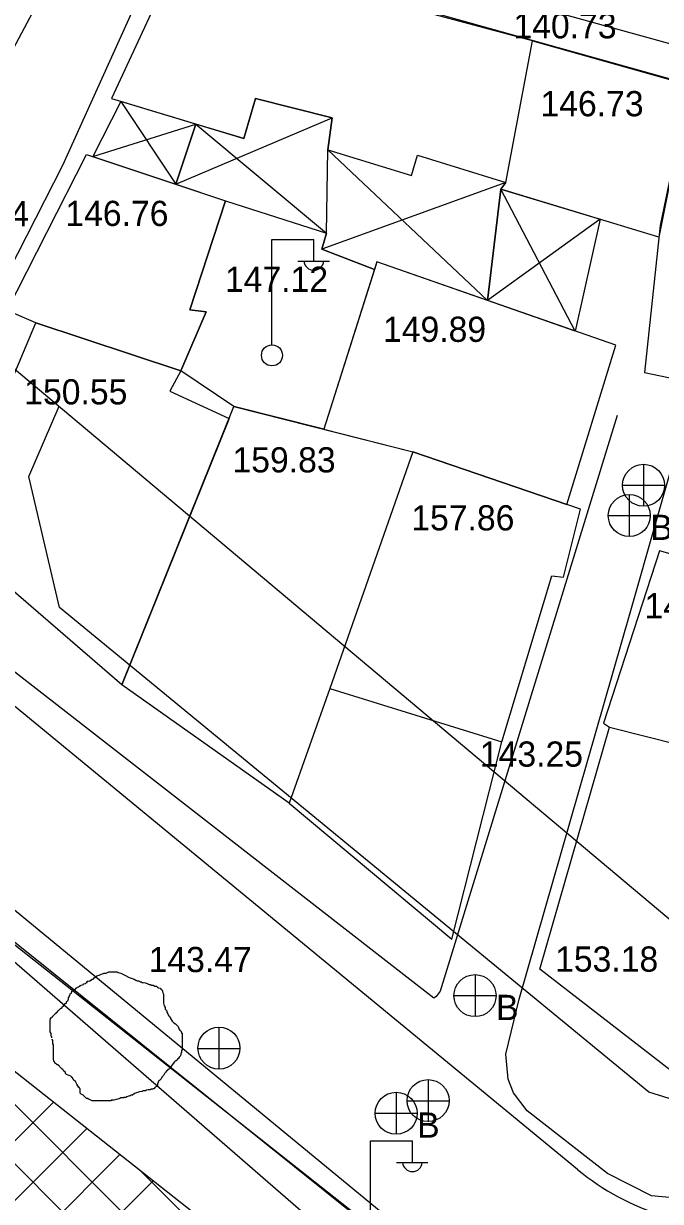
# Model space of a CAD drawing. Extents: x 419677 to 421689, y 4450851 to 4452923.
# Drawn here: x 420361.7 to 420392, y 4452095.3 to 4452151.4 of the extents above; entities that cross this region are included whole.
import ezdxf

# ---------------------------------------------------------------- set-up
doc = ezdxf.new("R2010")
doc.units = 0
for name, color, linetype in [('AA_HH', 7, 'Continuous'), ('Level 10', 7, 'Continuous'), ('Level 15', 7, 'Continuous'), ('Level 29', 7, 'Continuous'), ('Level 3', 7, 'Continuous'), ('Level 62', 7, 'Continuous'), ('Level 9', 7, 'Continuous')]:
    doc.layers.add(name, color=color, linetype=linetype)

msp = doc.modelspace()

# ---------------------------------------------------------------- linework, layer by layer
at = {"layer": 'AA_HH'}
for p, q in [((420366.341, 4452147.675), (420368.956, 4452143.734)), ((420365.011, 4452145.054), (420369.909, 4452146.596)), ((420368.956, 4452143.734), (420376.407, 4452146.893)), ((420369.909, 4452146.596), (420376.133, 4452141.397)), ((420383.798, 4452138.195), (420376.199, 4452145.38)), ((420384.67, 4452143.817), (420375.911, 4452140.635)), ((420387.967, 4452136.739), (420384.428, 4452143.495)), ((420389.153, 4452142.067), (420383.798, 4452138.195)), ((420373.525, 4452136.111), (420373.525, 4452141.111)), ((420373.525, 4452141.111), (420375.525, 4452141.111)), ((420375.525, 4452140.111), (420375.525, 4452141.111)), ((420374.765, 4452140.071), (420376.265, 4452140.071)), ((420391.217, 4452130.4), (420391.217, 4452128.4)), ((420390.217, 4452129.4), (420392.217, 4452129.4)), ((420390.537, 4452128.96), (420390.537, 4452126.96)), ((420389.537, 4452127.96), (420391.537, 4452127.96)), ((420383.197, 4452106.1), (420383.197, 4452104.1)), ((420382.197, 4452105.1), (420384.197, 4452105.1)), ((420371.027, 4452101.595), (420371.027, 4452103.595)), ((420370.007, 4452102.585), (420372.007, 4452102.585)), ((420380.979, 4452099.094), (420380.979, 4452101.094)), ((420379.444, 4452100.5), (420379.444, 4452098.5)), ((420379.959, 4452100.084), (420381.959, 4452100.084)), ((420378.444, 4452099.5), (420380.444, 4452099.5)), ((420378.218, 4452093.193), (420378.218, 4452098.193)), ((420378.218, 4452098.193), (420380.218, 4452098.193)), ((420380.218, 4452097.193), (420380.218, 4452098.193)), ((420379.458, 4452097.153), (420380.958, 4452097.153))]:
    msp.add_line(p, q, dxfattribs=at)
for points in [[(420352.944, 4452159.133), (420361.771, 4452152.879), (420362.386, 4452152.394), (420353.397, 4452135.521), (420352.686, 4452134.255), (420351.224, 4452132.128), (420350.275, 4452131.389), (420349.05, 4452130.978), (420327.85, 4452147.887), (420296.813, 4452171.753), (420266.296, 4452198.677), (420250.467, 4452210.766), (420249.861, 4452211.481), (420259.056, 4452228.461), (420259.243, 4452228.856), (420259.272, 4452228.855), (420283.37, 4452211.714), (420313.157, 4452188.272), (420343.707, 4452165.979), (420350.174, 4452161.23)], [(420369.238, 4452155.045), (420365.897, 4452147.809), (420372.19, 4452145.906), (420372.756, 4452147.811), (420376.407, 4452146.893), (420376.199, 4452145.38), (420380.182, 4452144.148), (420380.455, 4452145.123), (420384.67, 4452143.817), (420385.934, 4452150.558)], [(420391.95, 4452141.221), (420384.428, 4452143.495), (420384.67, 4452143.817), (420385.934, 4452150.558), (420393.426, 4452148.455), (420393.267, 4452147.82)], [(420369.909, 4452146.596), (420368.956, 4452143.734), (420371.327, 4452142.941), (420376.133, 4452141.397), (420376.199, 4452145.38), (420376.407, 4452146.893), (420372.756, 4452147.811), (420372.19, 4452145.906)], [(420393.267, 4452147.82), (420392.007, 4452141.765), (420391.269, 4452134.767), (420394.395, 4452134.126), (420394.45, 4452134.446), (420398.527, 4452133.718), (420401.518, 4452145.878)], [(420366.341, 4452147.675), (420365.011, 4452145.054), (420368.956, 4452143.734), (420369.909, 4452146.596)], [(420371.327, 4452142.941), (420369.629, 4452137.76), (420370.397, 4452137.665), (420369.196, 4452134.842), (420362.297, 4452137.134), (420360.926, 4452137.725), (420364.703, 4452145.158)], [(420384.67, 4452143.817), (420384.428, 4452143.495), (420383.798, 4452138.195), (420378.525, 4452140.037), (420378.411, 4452139.677), (420375.911, 4452140.635), (420376.133, 4452141.397), (420376.199, 4452145.38), (420380.182, 4452144.148), (420380.455, 4452145.123)], [(420389.153, 4452142.067), (420387.967, 4452136.739), (420383.798, 4452138.195), (420384.428, 4452143.495)], [(420371.327, 4452142.941), (420376.133, 4452141.397), (420375.911, 4452140.635), (420378.411, 4452139.677), (420376.003, 4452132.067), (420371.725, 4452133.154), (420369.196, 4452134.842), (420370.397, 4452137.665), (420370.397, 4452137.665), (420369.629, 4452137.76)], [(420378.525, 4452140.037), (420376.003, 4452132.067), (420380.238, 4452130.99), (420387.567, 4452128.49), (420389.892, 4452136.067)], [(420362.297, 4452137.134), (420369.196, 4452134.842), (420368.667, 4452133.878), (420371.493, 4452132.575), (420366.398, 4452119.892), (420358.056, 4452127.085)], [(420374.349, 4452114.258), (420366.398, 4452119.892), (420371.725, 4452133.154), (420380.238, 4452130.99), (420376.293, 4452119.729)], [(420374.349, 4452114.258), (420382.097, 4452107.796), (420384.47, 4452117.193), (420386.85, 4452125.089), (420387.404, 4452125.024), (420388.214, 4452128.269), (420380.238, 4452130.99), (420376.293, 4452119.729)], [(420380.238, 4452130.99), (420376.293, 4452119.729), (420384.47, 4452117.193), (420386.85, 4452125.089), (420387.404, 4452125.024), (420388.214, 4452128.269)], [(420391.974, 4452126.275), (420389.304, 4452118.069), (420389.597, 4452117.886), (420394.565, 4452116.636), (420397.432, 4452115.942), (420398.446, 4452121.75), (420399.423, 4452121.518), (420399.946, 4452124.004)], [(420399.433, 4452115.583), (420398.672, 4452112.485), (420396.196, 4452113.335), (420395.618, 4452111.087), (420393.51, 4452100.759), (420386.286, 4452106.364), (420389.597, 4452117.886), (420394.565, 4452116.636), (420397.432, 4452115.942)], [(420389.597, 4452117.886), (420394.565, 4452116.636), (420393.175, 4452111.657), (420395.618, 4452111.087), (420393.51, 4452100.759), (420386.286, 4452106.364)], [(420379.725, 4452090.659), (420357.395, 4452110.063), (420347.626, 4452077.202), (420355.361, 4452075.177), (420359.957, 4452090.039), (420379.813, 4452081.648)]]:
    msp.add_lwpolyline(points, close=True, dxfattribs=at)
for points in [[(420407.167, 4452146.36), (420377.834, 4452154.476), (420369.405, 4452157.578), (420369.792, 4452158.421)], [(420367.706, 4452153.791), (420368.363, 4452155.174), (420370.028, 4452155.05), (420406.049, 4452144.967)], [(420389.963, 4452132.726), (420381.532, 4452105.319), (420381.35, 4452105.066), (420381.231, 4452104.984), (420354.358, 4452125.892), (420354.106, 4452126.075), (420363.585, 4452144.646), (420367.706, 4452153.791)], [(420385.298, 4452104.938), (420390.586, 4452123.329), (420393.118, 4452132.226)], [(420317.236, 4452103.177), (420337.405, 4452116.594), (420344.369, 4452120.618), (420344.658, 4452120.664), (420379.054, 4452093.495), (420408.951, 4452068.147), (420424.16, 4452057.043), (420424.384, 4452056.89), (420424.576, 4452056.652), (420424.822, 4452056.326), (420423.72, 4452053.785)], [(420472.718, 4452100.465), (420471.167, 4452099.423), (420464.582, 4452098.677), (420443.424, 4452096.848), (420426.858, 4452095.176), (420408.081, 4452094.16), (420402.413, 4452094.559), (420391.601, 4452095.576), (420389.504, 4452096.627), (420385.679, 4452099.613), (420385.031, 4452100.473), (420384.774, 4452101.12), (420384.656, 4452102.321), (420385.298, 4452104.938)]]:
    msp.add_lwpolyline(points, dxfattribs=at)
for centre, radius in [((420373.535, 4452135.586), 0.5), ((420391.217, 4452129.4), 1), ((420390.537, 4452127.96), 1), ((420383.197, 4452105.1), 1), ((420371.011, 4452102.603), 1), ((420380.964, 4452100.103), 1), ((420379.444, 4452099.5), 1)]:
    msp.add_circle(centre, radius, dxfattribs=at)
for centre in [(420375.525, 4452140.114), (420380.218, 4452097.197)]:
    msp.add_arc(centre, 0.474, 184.8384, 355.1464, dxfattribs=at)
at = {"layer": 'Level 10'}
msp.add_lwpolyline([(420408.198, 4452069.984), (420345.402, 4452120.383), (420315.25, 4452102.126), (420310.494, 4452088.921)], dxfattribs=at)
at = {"layer": 'Level 15'}
for p, q in [((420380.19, 4452078.191), (420349.231, 4452109.15)), ((420382.749, 4452078.46), (420353.8, 4452107.409)), ((420340.154, 4452077.044), (420363.14, 4452100.03)), ((420341.096, 4452075.157), (420364.72, 4452098.782)), ((420340.04, 4452071.273), (420366.3, 4452097.533)), ((420395.539, 4452068.499), (420367.273, 4452096.765)), ((420338.848, 4452067.253), (420367.88, 4452096.285))]:
    msp.add_line(p, q, dxfattribs=at)
at = {"layer": 'Level 29'}
for points in [[(420404.524, 4452098.812), (420398.543, 4452098.303), (420391.469, 4452100.506), (420363.43, 4452123.585), (420361.959, 4452129.82), (420363.408, 4452133.167)], [(420337.679, 4452112.574), (420353.018, 4452108.027), (420396.874, 4452073.378)]]:
    msp.add_lwpolyline(points, dxfattribs=at)
at = {"layer": 'Level 3'}
for points in [[(420365.311, 4452106.072), (420365.415, 4452106.124), (420365.518, 4452106.15), (420365.518, 4452106.176), (420365.544, 4452106.176), (420365.57, 4452106.176), (420365.648, 4452106.176), (420365.778, 4452106.228), (420365.882, 4452106.228), (420365.959, 4452106.228), (420366.011, 4452106.228), (420366.089, 4452106.228), (420366.141, 4452106.228), (420366.167, 4452106.228), (420366.219, 4452106.202), (420366.349, 4452106.176), (420366.53, 4452106.072), (420366.738, 4452105.968), (420366.971, 4452105.89), (420367.049, 4452105.838), (420367.127, 4452105.812), (420367.179, 4452105.812), (420367.231, 4452105.786), (420367.282, 4452105.76), (420367.308, 4452105.76), (420367.36, 4452105.734), (420367.412, 4452105.734), (420367.516, 4452105.708), (420367.62, 4452105.656), (420367.697, 4452105.63), (420367.749, 4452105.63), (420367.801, 4452105.604), (420367.853, 4452105.604), (420367.879, 4452105.604), (420367.957, 4452105.553), (420368.035, 4452105.553), (420368.087, 4452105.501), (420368.138, 4452105.475), (420368.216, 4452105.449), (420368.268, 4452105.397), (420368.294, 4452105.397), (420368.32, 4452105.319), (420368.32, 4452105.293), (420368.346, 4452105.241), (420368.372, 4452105.163), (420368.372, 4452105.137), (420368.372, 4452105.059), (420368.372, 4452105.007), (420368.372, 4452104.929), (420368.372, 4452104.903), (420368.372, 4452104.825), (420368.372, 4452104.748), (420368.398, 4452104.618), (420368.45, 4452104.54), (420368.45, 4452104.462), (420368.528, 4452104.384), (420368.528, 4452104.306), (420368.579, 4452104.228), (420368.605, 4452104.15), (420368.657, 4452104.124), (420368.683, 4452104.046), (420368.735, 4452103.968), (420368.787, 4452103.891), (420368.865, 4452103.813), (420368.943, 4452103.761), (420368.994, 4452103.709), (420369.02, 4452103.683), (420369.072, 4452103.631), (420369.098, 4452103.527), (420369.15, 4452103.449), (420369.202, 4452103.423), (420369.228, 4452103.345), (420369.228, 4452103.319), (420369.254, 4452103.319), (420369.254, 4452103.293), (420369.254, 4452103.267), (420369.254, 4452103.215), (420369.254, 4452103.112), (420369.254, 4452103.06), (420369.254, 4452102.982), (420369.254, 4452102.904), (420369.254, 4452102.826), (420369.254, 4452102.748), (420369.254, 4452102.67), (420369.254, 4452102.618), (420369.254, 4452102.54), (420369.228, 4452102.488), (420369.228, 4452102.384), (420369.202, 4452102.358), (420369.202, 4452102.281), (420369.176, 4452102.255), (420369.176, 4452102.229), (420369.124, 4452102.177), (420369.072, 4452102.099), (420369.046, 4452102.099), (420369.046, 4452102.073), (420369.02, 4452102.047), (420368.994, 4452102.021), (420368.994, 4452101.995), (420368.969, 4452101.995), (420368.943, 4452101.995)], [(420363.054, 4452103.086), (420363.054, 4452103.112), (420363.054, 4452103.137), (420363.028, 4452103.163), (420363.028, 4452103.189), (420363.028, 4452103.215), (420363.028, 4452103.241), (420363.028, 4452103.267), (420363.028, 4452103.293), (420362.976, 4452103.371), (420362.976, 4452103.449), (420362.976, 4452103.475), (420362.976, 4452103.553), (420362.976, 4452103.631), (420362.976, 4452103.657), (420362.976, 4452103.683), (420362.976, 4452103.709), (420362.976, 4452103.735), (420362.976, 4452103.761), (420362.976, 4452103.787), (420362.976, 4452103.813), (420362.976, 4452103.839), (420362.976, 4452103.865), (420362.976, 4452103.943), (420363.002, 4452103.968), (420363.002, 4452103.994), (420363.002, 4452104.02), (420363.028, 4452104.02), (420363.028, 4452104.046), (420363.028, 4452104.072), (420363.106, 4452104.098), (420363.106, 4452104.124), (420363.184, 4452104.202), (420363.236, 4452104.254), (420363.287, 4452104.28), (420363.287, 4452104.306), (420363.313, 4452104.306), (420363.365, 4452104.384), (420363.417, 4452104.436), (420363.469, 4452104.488), (420363.547, 4452104.54), (420363.547, 4452104.566), (420363.599, 4452104.592), (420363.599, 4452104.618), (420363.625, 4452104.618), (420363.677, 4452104.696), (420363.677, 4452104.722), (420363.754, 4452104.748), (420363.754, 4452104.773), (420363.754, 4452104.799), (420363.806, 4452104.851), (420363.832, 4452104.877), (420363.832, 4452104.903), (420363.858, 4452104.929), (420363.858, 4452104.955), (420363.858, 4452104.981), (420363.858, 4452105.007), (420363.884, 4452105.033), (420363.884, 4452105.059), (420363.884, 4452105.085), (420363.91, 4452105.085), (420363.91, 4452105.111), (420363.91, 4452105.137), (420363.936, 4452105.163), (420363.936, 4452105.189), (420363.988, 4452105.215), (420364.014, 4452105.293), (420364.014, 4452105.319), (420364.092, 4452105.345), (420364.092, 4452105.371), (420364.092, 4452105.397), (420364.169, 4452105.397), (420364.221, 4452105.449), (420364.221, 4452105.475), (420364.247, 4452105.475), (420364.273, 4452105.501), (420364.351, 4452105.527), (420364.377, 4452105.553), (420364.403, 4452105.553), (420364.403, 4452105.579), (420364.455, 4452105.604), (420364.559, 4452105.63), (420364.559, 4452105.656), (420364.662, 4452105.682), (420364.714, 4452105.734), (420364.74, 4452105.734), (420364.74, 4452105.76), (420364.74, 4452105.786), (420364.792, 4452105.786), (420364.896, 4452105.812), (420364.896, 4452105.838), (420364.922, 4452105.838), (420364.948, 4452105.838), (420364.948, 4452105.864), (420365, 4452105.89), (420365.026, 4452105.89), (420365.077, 4452105.942), (420365.155, 4452105.994), (420365.207, 4452106.02), (420365.207, 4452106.046), (420365.311, 4452106.072)], [(420365, 4452100.099), (420364.974, 4452100.099), (420364.844, 4452100.151), (420364.818, 4452100.177), (420364.792, 4452100.177), (420364.792, 4452100.203), (420364.714, 4452100.203), (420364.662, 4452100.255), (420364.585, 4452100.333), (420364.533, 4452100.385), (420364.455, 4452100.411), (420364.429, 4452100.437), (420364.403, 4452100.463), (420364.403, 4452100.489), (420364.403, 4452100.567), (420364.403, 4452100.645), (420364.403, 4452100.67), (420364.377, 4452100.696), (420364.377, 4452100.722), (420364.351, 4452100.722), (420364.299, 4452100.8), (420364.247, 4452100.878), (420364.221, 4452100.956), (420364.195, 4452100.982), (420364.195, 4452101.008), (420364.169, 4452101.034), (420364.118, 4452101.06), (420364.092, 4452101.086), (420364.092, 4452101.112), (420364.066, 4452101.138), (420364.066, 4452101.164), (420363.988, 4452101.216), (420363.988, 4452101.242), (420363.962, 4452101.268), (420363.884, 4452101.294), (420363.832, 4452101.32), (420363.754, 4452101.346), (420363.728, 4452101.372), (420363.703, 4452101.398), (420363.703, 4452101.424), (420363.703, 4452101.45), (420363.625, 4452101.501), (420363.625, 4452101.527), (420363.599, 4452101.553), (420363.599, 4452101.579), (420363.573, 4452101.579), (420363.573, 4452101.605), (420363.547, 4452101.605), (420363.521, 4452101.631), (420363.495, 4452101.657), (420363.469, 4452101.683), (420363.443, 4452101.709), (420363.417, 4452101.735), (420363.391, 4452101.761), (420363.391, 4452101.787), (420363.339, 4452101.813), (420363.313, 4452101.813), (420363.287, 4452101.839), (420363.236, 4452101.865), (420363.21, 4452101.891), (420363.21, 4452101.917), (420363.184, 4452101.943), (420363.158, 4452101.969), (420363.158, 4452101.995), (420363.158, 4452102.021), (420363.132, 4452102.047), (420363.132, 4452102.073), (420363.132, 4452102.099), (420363.132, 4452102.177), (420363.132, 4452102.229), (420363.132, 4452102.255), (420363.132, 4452102.281), (420363.132, 4452102.306), (420363.132, 4452102.332), (420363.132, 4452102.358), (420363.132, 4452102.384), (420363.132, 4452102.41), (420363.132, 4452102.436), (420363.132, 4452102.462), (420363.132, 4452102.488), (420363.132, 4452102.514), (420363.132, 4452102.54), (420363.132, 4452102.566), (420363.132, 4452102.592), (420363.132, 4452102.618), (420363.132, 4452102.644), (420363.132, 4452102.722), (420363.132, 4452102.748), (420363.132, 4452102.774), (420363.106, 4452102.774), (420363.106, 4452102.8), (420363.106, 4452102.826), (420363.106, 4452102.852), (420363.106, 4452102.878), (420363.106, 4452102.904), (420363.106, 4452102.93), (420363.106, 4452102.956), (420363.106, 4452102.982), (420363.08, 4452102.982), (420363.08, 4452103.008), (420363.08, 4452103.034)], [(420368.943, 4452101.995), (420368.891, 4452101.943), (420368.735, 4452101.735), (420368.683, 4452101.657), (420368.657, 4452101.605), (420368.631, 4452101.605), (420368.605, 4452101.579), (420368.579, 4452101.579), (420368.579, 4452101.553), (420368.553, 4452101.553), (420368.553, 4452101.527), (420368.528, 4452101.527), (420368.528, 4452101.501), (420368.502, 4452101.501), (420368.476, 4452101.424), (420368.45, 4452101.424), (420368.424, 4452101.398), (420368.372, 4452101.294), (420368.294, 4452101.216), (420368.268, 4452101.138), (420368.19, 4452101.06), (420368.164, 4452101.06), (420368.138, 4452101.034), (420368.138, 4452101.008), (420368.112, 4452101.008), (420368.112, 4452100.982), (420368.087, 4452100.904), (420368.087, 4452100.852), (420368.061, 4452100.774), (420367.983, 4452100.748), (420367.983, 4452100.722), (420367.957, 4452100.722), (420367.957, 4452100.696), (420367.931, 4452100.696), (420367.931, 4452100.67), (420367.905, 4452100.67), (420367.879, 4452100.67), (420367.853, 4452100.645), (420367.827, 4452100.645), (420367.801, 4452100.645), (420367.775, 4452100.645), (420367.749, 4452100.619), (420367.723, 4452100.619), (420367.697, 4452100.619), (420367.671, 4452100.619), (420367.646, 4452100.619), (420367.568, 4452100.593), (420367.516, 4452100.567), (420367.438, 4452100.567), (420367.412, 4452100.567), (420367.36, 4452100.541), (420367.231, 4452100.515), (420366.997, 4452100.437), (420366.893, 4452100.359), (420366.815, 4452100.359), (420366.79, 4452100.333), (420366.764, 4452100.333), (420366.738, 4452100.307), (420366.712, 4452100.307), (420366.634, 4452100.281), (420366.582, 4452100.255), (420366.556, 4452100.255), (420366.53, 4452100.255), (420366.504, 4452100.255), (420366.478, 4452100.255), (420366.478, 4452100.229), (420366.452, 4452100.229), (420366.426, 4452100.229), (420366.349, 4452100.229), (420366.297, 4452100.203), (420366.193, 4452100.177), (420366.115, 4452100.151), (420366.011, 4452100.125), (420365.959, 4452100.125), (420365.933, 4452100.125), (420365.908, 4452100.125), (420365.882, 4452100.125), (420365.882, 4452100.099), (420365.856, 4452100.099), (420365.83, 4452100.099), (420365.804, 4452100.099), (420365.778, 4452100.099), (420365.752, 4452100.099), (420365.726, 4452100.099), (420365.7, 4452100.099), (420365.674, 4452100.099), (420365.648, 4452100.099), (420365.57, 4452100.099), (420365.518, 4452100.099), (420365.441, 4452100.099), (420365.389, 4452100.099), (420365.363, 4452100.099), (420365.337, 4452100.099), (420365.285, 4452100.099), (420365.207, 4452100.099), (420365.181, 4452100.099), (420365.129, 4452100.099), (420365.103, 4452100.099), (420365.051, 4452100.099), (420365.026, 4452100.099), (420365, 4452100.099)]]:
    msp.add_lwpolyline(points, dxfattribs=at)
at = {"layer": 'Level 62'}
for p, q in [((420388.073, 4452096.825), (420359.863, 4452120.045)), ((420408.658, 4452070.167), (420355.096, 4452114.255))]:
    msp.add_line(p, q, dxfattribs=at)
msp.add_arc((420395.699, 4452106.09), 12, 230.5434, 274.8631, dxfattribs=at)
at = {"layer": 'Level 9'}
msp.add_lwpolyline([(420247.625, 4452233.749), (420254.875, 4452225.606), (420282.832, 4452200.893), (420395.898, 4452105.858), (420465.299, 4452052.876)], dxfattribs=at)

# ---------------------------------------------------------------- texts
at = {"layer": 'AA_HH'}
for s, p in [('140.73 ', (420385.026, 4452150.681)), ('146.73', (420386.312, 4452146.97)), ('141.64 ', (420357.064, 4452141.734)), ('146.76', (420363.701, 4452141.746)), ('147.12', (420371.297, 4452138.61)), ('149.89', (420378.818, 4452136.229)), ('150.55', (420361.747, 4452133.251)), ('159.83', (420371.656, 4452130.013)), ('157.86', (420380.164, 4452127.251)), ('B', (420391.537, 4452126.799)), ('149.27', (420391.264, 4452123.064)), ('143.25 ', (420383.428, 4452116.002)), ('153.18', (420387.008, 4452106.242)), ('B', (420384.197, 4452103.939)), ('B', (420380.444, 4452098.339))]:
    msp.add_text(s, height=1.2, dxfattribs=at).set_placement(p)
msp.add_text('143.47 ', height=1.2, rotation=0.0026, dxfattribs=at).set_placement((420367.665, 4452106.22))

doc.saveas('drawing.dxf')
